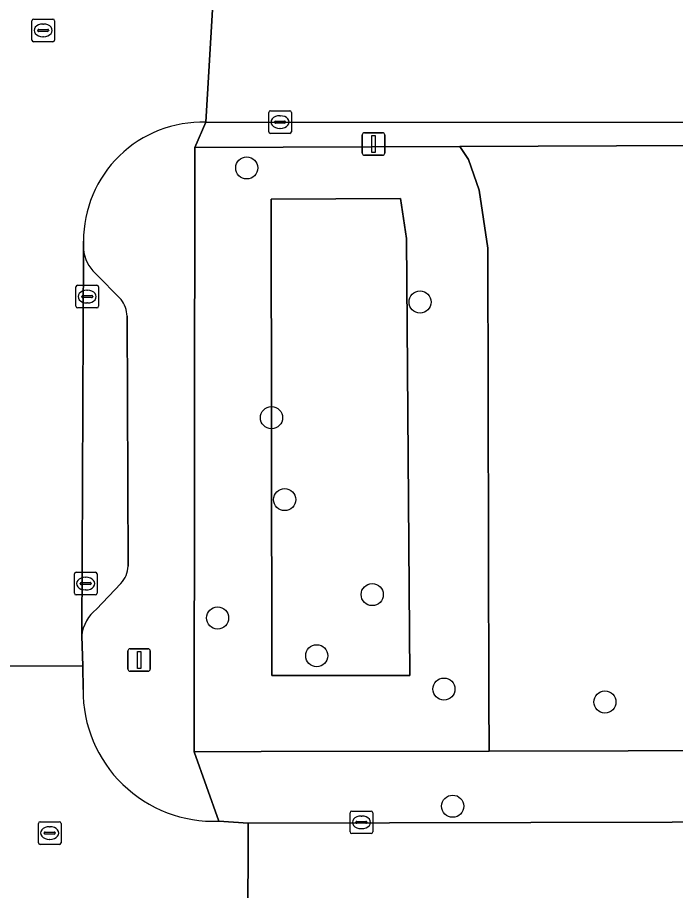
# Model space of a CAD drawing. Extents: x 160732 to 162107, y 387428 to 388479.
# Drawn here: x 161158.48 to 161187.58, y 388054.81 to 388093.39 of the extents above; entities that cross this region are included whole.
import ezdxf

# ---------------------------------------------------------------- set-up
doc = ezdxf.new("R2010")
doc.units = 0
for name, color, linetype in [('IMGEO_Boom', 7, 'Continuous'), ('IMGEO_Groenvoorziening', 7, 'Continuous'), ('IMGEO_Kolk', 7, 'Continuous'), ('IMGEO_Lichtmast', 7, 'Continuous'), ('IMGEO_Parkeervlak_open', 7, 'Continuous'), ('IMGEO_Rijbaan_lokaal_open', 7, 'Continuous'), ('IMGEO_Rioolput', 7, 'Continuous'), ('IMGEO_Voetpad_open', 7, 'Continuous')]:
    doc.layers.add(name, color=color, linetype=linetype)

msp = doc.modelspace()

# ---------------------------------------------------------------- linework, layer by layer
at = {"layer": 'IMGEO_Boom'}
for centre in [(161168.619, 388086.743), (161176.283, 388080.814), (161169.714, 388075.702), (161170.295, 388072.084), (161174.165, 388067.888), (161167.328, 388066.854), (161171.715, 388065.183), (161177.336, 388063.71), (161184.452, 388063.138), (161177.725, 388058.535)]:
    msp.add_circle(centre, 0.489, dxfattribs=at)
at = {"layer": 'IMGEO_Groenvoorziening'}
for points in [[(161166.323, 388087.644), (161166.3, 388060.938), (161169.258, 388060.945), (161179.331, 388060.968), (161179.325, 388063.311), (161179.279, 388083.192), (161178.898, 388085.755), (161178.421, 388087.112), (161178.04, 388087.692)], [(161169.731, 388064.304), (161169.699, 388085.358), (161175.413, 388085.393), (161175.678, 388083.616), (161175.823, 388064.309)], [(161169.731, 388064.304), (161175.823, 388064.309), (161175.678, 388083.616), (161175.413, 388085.393), (161169.699, 388085.358)]]:
    msp.add_lwpolyline(points, close=True, dxfattribs=at)
msp.add_lwpolyline([(161219.601, 388087.862), (161178.04, 388087.692), (161178.421, 388087.112), (161178.898, 388085.755), (161179.279, 388083.192), (161179.325, 388063.311), (161179.331, 388060.968), (161271.486, 388061.181), (161271.445, 388076.346), (161271.433, 388077.094), (161262.619, 388077.275), (161250.601, 388076.514), (161236.809, 388076.514), (161221.156, 388076.273), (161221.081, 388079.522), (161220.991, 388083.621), (161220.673, 388083.624), (161220.656, 388086.86)], dxfattribs=at)
at = {"layer": 'IMGEO_Kolk'}
for p, q in [((161169.592, 388088.34), (161169.592, 388089.192)), ((161169.667, 388089.266), (161170.519, 388089.266)), ((161170.593, 388089.192), (161170.593, 388088.34)), ((161169.851, 388088.76), (161169.851, 388088.772)), ((161170.289, 388088.723), (161169.891, 388088.723)), ((161169.894, 388088.809), (161170.292, 388088.809)), ((161170.08, 388089.046), (161170.105, 388089.046)), ((161170.335, 388088.772), (161170.335, 388088.76)), ((161170.103, 388088.486), (161170.078, 388088.486)), ((161170.519, 388088.266), (161169.667, 388088.266)), ((161161.066, 388080.629), (161161.066, 388081.481)), ((161161.141, 388081.555), (161161.993, 388081.555)), ((161162.067, 388081.481), (161162.067, 388080.629)), ((161161.325, 388081.049), (161161.325, 388081.061)), ((161161.763, 388081.012), (161161.365, 388081.012)), ((161161.368, 388081.098), (161161.766, 388081.098)), ((161161.554, 388081.335), (161161.579, 388081.335)), ((161161.809, 388081.061), (161161.809, 388081.049)), ((161161.577, 388080.775), (161161.552, 388080.775)), ((161161.993, 388080.555), (161161.141, 388080.555)), ((161161, 388067.947), (161161, 388068.799)), ((161161.075, 388068.873), (161161.927, 388068.873)), ((161161.488, 388068.653), (161161.513, 388068.653)), ((161162.001, 388068.799), (161162.001, 388067.947)), ((161161.259, 388068.367), (161161.259, 388068.379)), ((161161.697, 388068.33), (161161.299, 388068.33)), ((161161.302, 388068.416), (161161.7, 388068.416)), ((161161.743, 388068.379), (161161.743, 388068.367)), ((161161.927, 388067.873), (161161.075, 388067.873)), ((161161.511, 388068.093), (161161.486, 388068.093)), ((161173.19, 388057.395), (161173.19, 388058.247)), ((161173.265, 388058.321), (161174.117, 388058.321)), ((161174.191, 388058.247), (161174.191, 388057.395)), ((161173.449, 388057.815), (161173.449, 388057.827)), ((161173.492, 388057.864), (161173.89, 388057.864)), ((161173.678, 388058.101), (161173.703, 388058.101)), ((161173.933, 388057.827), (161173.933, 388057.815)), ((161173.887, 388057.778), (161173.489, 388057.778)), ((161173.701, 388057.541), (161173.676, 388057.541)), ((161174.117, 388057.321), (161173.265, 388057.321))]:
    msp.add_line(p, q, dxfattribs=at)
for points in [[(161169.592, 388088.34), (161169.592, 388089.192)], [(161169.667, 388089.266), (161170.519, 388089.266)], [(161170.593, 388089.192), (161170.593, 388088.34)], [(161170.519, 388088.266), (161169.667, 388088.266)], [(161161.066, 388080.629), (161161.066, 388081.481)], [(161161.141, 388081.555), (161161.993, 388081.555)], [(161162.067, 388081.481), (161162.067, 388080.629)], [(161161.993, 388080.555), (161161.141, 388080.555)], [(161161, 388067.947), (161161, 388068.799)], [(161161.075, 388068.873), (161161.927, 388068.873)], [(161162.001, 388068.799), (161162.001, 388067.947)], [(161161.927, 388067.873), (161161.075, 388067.873)], [(161173.19, 388057.395), (161173.19, 388058.247)], [(161173.265, 388058.321), (161174.117, 388058.321)], [(161174.191, 388058.247), (161174.191, 388057.395)], [(161174.117, 388057.321), (161173.265, 388057.321)]]:
    msp.add_lwpolyline(points, dxfattribs=at)
for centre, radius, start, end in [((161169.669, 388089.19), 0.0765, 91.552, 178.448), ((161169.669, 388089.19), 0.0765, 91.552, 178.448), ((161170.517, 388089.19), 0.0765, 1.552, 88.448), ((161170.517, 388089.19), 0.0765, 1.552, 88.448), ((161169.891, 388088.769), 0.0403, 85.8775, 175.7526), ((161169.888, 388088.759), 0.0366, 178.938, 274.7102), ((161170.292, 388088.766), 0.043, 264.8664, 352.4533), ((161170.296, 388088.771), 0.0386, 1.7309, 96.639), ((161169.669, 388088.342), 0.0765, 181.552, 268.448), ((161169.669, 388088.342), 0.0765, 181.552, 268.448), ((161170.517, 388088.342), 0.0765, 271.552, 358.448), ((161170.517, 388088.342), 0.0765, 271.552, 358.448), ((161161.143, 388081.479), 0.0765, 91.552, 178.448), ((161161.143, 388081.479), 0.0765, 91.552, 178.448), ((161161.991, 388081.479), 0.0765, 1.552, 88.448), ((161161.991, 388081.479), 0.0765, 1.552, 88.448), ((161161.365, 388081.058), 0.0403, 85.8775, 175.7526), ((161161.362, 388081.048), 0.0366, 178.938, 274.7102), ((161161.766, 388081.055), 0.043, 264.8664, 352.4533), ((161161.77, 388081.06), 0.0386, 1.7309, 96.639), ((161161.143, 388080.631), 0.0765, 181.552, 268.448), ((161161.143, 388080.631), 0.0765, 181.552, 268.448), ((161161.991, 388080.631), 0.0765, 271.552, 358.448), ((161161.991, 388080.631), 0.0765, 271.552, 358.448), ((161161.077, 388068.797), 0.0765, 91.552, 178.448), ((161161.077, 388068.797), 0.0765, 91.552, 178.448), ((161161.925, 388068.797), 0.0765, 1.552, 88.448), ((161161.925, 388068.797), 0.0765, 1.552, 88.448), ((161161.299, 388068.376), 0.0403, 85.8775, 175.7526), ((161161.296, 388068.366), 0.0366, 178.938, 274.7102), ((161161.7, 388068.373), 0.043, 264.8664, 352.4533), ((161161.704, 388068.378), 0.0386, 1.7309, 96.639), ((161161.077, 388067.949), 0.0765, 181.552, 268.448), ((161161.077, 388067.949), 0.0765, 181.552, 268.448), ((161161.925, 388067.949), 0.0765, 271.552, 358.448), ((161161.925, 388067.949), 0.0765, 271.552, 358.448), ((161173.267, 388058.245), 0.0765, 91.552, 178.448), ((161173.267, 388058.245), 0.0765, 91.552, 178.448), ((161174.115, 388058.245), 0.0765, 1.552, 88.448), ((161174.115, 388058.245), 0.0765, 1.552, 88.448), ((161173.489, 388057.824), 0.0403, 85.8775, 175.7526), ((161173.486, 388057.814), 0.0366, 178.938, 274.7102), ((161173.89, 388057.821), 0.043, 264.8664, 352.4533), ((161173.894, 388057.826), 0.0386, 1.7309, 96.639), ((161173.267, 388057.397), 0.0765, 181.552, 268.448), ((161173.267, 388057.397), 0.0765, 181.552, 268.448), ((161174.115, 388057.397), 0.0765, 271.552, 358.448), ((161174.115, 388057.397), 0.0765, 271.552, 358.448)]:
    msp.add_arc(centre, radius, start, end, dxfattribs=at)
for centre, major_axis, ratio, start_param, end_param in [((161170.079, 388088.766), (-0.387, 0.002), 0.722429, 4.712389, 7.853982), ((161170.104, 388088.766), (-0.39, 0.002), 0.717154, 1.570796, 4.712389), ((161161.553, 388081.055), (-0.387, 0.002), 0.722429, 4.712389, 7.853982), ((161161.578, 388081.055), (-0.39, 0.002), 0.717154, 1.570796, 4.712389), ((161161.487, 388068.373), (-0.387, 0.002), 0.722429, 4.712389, 7.853982), ((161161.512, 388068.373), (-0.39, 0.002), 0.717154, 1.570796, 4.712389), ((161173.677, 388057.821), (-0.387, 0.002), 0.722429, 4.712389, 7.853982), ((161173.702, 388057.821), (-0.39, 0.002), 0.717154, 1.570796, 4.712389)]:
    msp.add_ellipse(centre, major_axis=major_axis, ratio=ratio, start_param=start_param, end_param=end_param, dxfattribs=at)
at = {"layer": 'IMGEO_Lichtmast'}
for p, q in [((161173.828, 388088.299), (161174.618, 388088.299)), ((161174.618, 388088.299), (161173.828, 388088.299)), ((161173.728, 388087.399), (161173.728, 388088.199)), ((161173.728, 388088.199), (161173.728, 388087.399)), ((161174.718, 388088.199), (161174.718, 388087.399)), ((161174.718, 388087.399), (161174.718, 388088.199)), ((161174.618, 388087.299), (161173.828, 388087.299)), ((161173.828, 388087.299), (161174.618, 388087.299)), ((161163.367, 388064.595), (161163.367, 388065.395)), ((161163.367, 388065.395), (161163.367, 388064.595)), ((161163.467, 388065.495), (161164.257, 388065.495)), ((161164.257, 388065.495), (161163.467, 388065.495)), ((161164.357, 388065.395), (161164.357, 388064.595)), ((161164.357, 388064.595), (161164.357, 388065.395)), ((161164.257, 388064.495), (161163.467, 388064.495)), ((161163.467, 388064.495), (161164.257, 388064.495))]:
    msp.add_line(p, q, dxfattribs=at)
for points in [[(161174.148, 388088.174), (161174.298, 388088.174), (161174.298, 388087.424), (161174.148, 388087.424), (161174.148, 388088.174)], [(161163.787, 388065.37), (161163.937, 388065.37), (161163.937, 388064.62), (161163.787, 388064.62), (161163.787, 388065.37)]]:
    msp.add_lwpolyline(points, dxfattribs=at)
for centre, start, end in [((161173.828, 388088.199), 90, 180), ((161173.828, 388088.199), 90, 180), ((161174.618, 388088.199), 0, 90), ((161174.618, 388088.199), 360, 90), ((161173.828, 388087.399), 180, 270), ((161173.828, 388087.399), 180, 270), ((161174.618, 388087.399), 270, 0), ((161174.618, 388087.399), 270, 0), ((161163.467, 388065.395), 90, 180), ((161163.467, 388065.395), 90, 180), ((161164.257, 388065.395), 0, 90), ((161164.257, 388065.395), 360, 90), ((161163.467, 388064.595), 180, 270), ((161163.467, 388064.595), 180, 270), ((161164.257, 388064.595), 270, 0), ((161164.257, 388064.595), 270, 0)]:
    msp.add_arc(centre, 0.1, start, end, dxfattribs=at)
at = {"layer": 'IMGEO_Parkeervlak_open'}
for points in [[(161161.397, 388083.144), (161161.322, 388066.069)], [(161163.063, 388080.921), (161161.93, 388082.082)], [(161163.371, 388069.138), (161163.327, 388080.19)], [(161161.974, 388067.243), (161163.057, 388068.38)]]:
    msp.add_lwpolyline(points, dxfattribs=at)
for centre, radius, start, end in [((161163.06, 388083.314), 1.672, 185.8367, 227.4659), ((161162.185, 388080.191), 1.142, 359.9557, 39.7586), ((161162.223, 388069.17), 1.148, 316.5692, 358.4274), ((161163.062, 388065.871), 1.751, 128.4071, 173.5002)]:
    msp.add_arc(centre, radius, start, end, dxfattribs=at)
at = {"layer": 'IMGEO_Rijbaan_lokaal_open'}
for points in [[(161161.311, 388098.979), (161161.317, 388099.948), (161161.231, 388124.147), (161156.115, 388124.167), (161156.36, 388064.733), (161161.375, 388064.725), (161161.322, 388066.069), (161161.397, 388083.144), (161161.399, 388083.5)], [(161166.812, 388088.76), (161167.102, 388093.748)], [(161161.384, 388063.693), (161161.375, 388064.725), (161156.36, 388064.733), (161156.389, 388063.526)], [(161168.683, 388057.787), (161167.388, 388057.873)], [(161167.47, 388052.856), (161168.664, 388052.88), (161168.683, 388057.787)]]:
    msp.add_lwpolyline(points, dxfattribs=at)
for points in [[(161246.71, 388093.94), (161167.689, 388093.754), (161167.577, 388093.743), (161167.102, 388093.748), (161166.812, 388088.76), (161188.566, 388088.744), (161220.677, 388088.898), (161246.674, 388088.93)], [(161262.413, 388053.043), (161262.397, 388058.009), (161168.683, 388057.787), (161168.664, 388052.88), (161170.608, 388052.85)]]:
    msp.add_lwpolyline(points, close=True, dxfattribs=at)
for centre, radius, start, end in [((161166.658, 388083.504), 5.259, 88.319, 180.0384), ((161167.154, 388063.638), 5.77, 179.4568, 272.3263)]:
    msp.add_arc(centre, radius, start, end, dxfattribs=at)
at = {"layer": 'IMGEO_Rioolput'}
for p, q in [((161159.195, 388093.319), (161160.047, 388093.319)), ((161159.12, 388092.393), (161159.12, 388093.245)), ((161159.608, 388093.099), (161159.633, 388093.099)), ((161160.121, 388093.245), (161160.121, 388092.393)), ((161159.379, 388092.813), (161159.379, 388092.825)), ((161159.817, 388092.776), (161159.419, 388092.776)), ((161159.422, 388092.862), (161159.82, 388092.862)), ((161159.631, 388092.539), (161159.606, 388092.539)), ((161159.863, 388092.825), (161159.863, 388092.813)), ((161160.047, 388092.319), (161159.195, 388092.319)), ((161159.484, 388057.848), (161160.336, 388057.848)), ((161159.409, 388056.922), (161159.409, 388057.774)), ((161159.897, 388057.628), (161159.922, 388057.628)), ((161160.41, 388057.774), (161160.41, 388056.922)), ((161159.668, 388057.342), (161159.668, 388057.354)), ((161160.106, 388057.305), (161159.708, 388057.305)), ((161159.711, 388057.391), (161160.109, 388057.391)), ((161159.92, 388057.068), (161159.895, 388057.068)), ((161160.152, 388057.354), (161160.152, 388057.342)), ((161160.336, 388056.848), (161159.484, 388056.848))]:
    msp.add_line(p, q, dxfattribs=at)
for points in [[(161159.195, 388093.319), (161160.047, 388093.319)], [(161159.12, 388092.393), (161159.12, 388093.245)], [(161160.121, 388093.245), (161160.121, 388092.393)], [(161160.047, 388092.319), (161159.195, 388092.319)], [(161159.484, 388057.848), (161160.336, 388057.848)], [(161159.409, 388056.922), (161159.409, 388057.774)], [(161160.41, 388057.774), (161160.41, 388056.922)], [(161160.336, 388056.848), (161159.484, 388056.848)]]:
    msp.add_lwpolyline(points, dxfattribs=at)
for centre, radius, start, end in [((161159.197, 388093.243), 0.0765, 91.552, 178.448), ((161159.197, 388093.243), 0.0765, 91.552, 178.448), ((161160.045, 388093.243), 0.0765, 1.552, 88.448), ((161160.045, 388093.243), 0.0765, 1.552, 88.448), ((161159.419, 388092.822), 0.0403, 85.8775, 175.7526), ((161159.416, 388092.812), 0.0366, 178.938, 274.7102), ((161159.82, 388092.819), 0.043, 264.8664, 352.4533), ((161159.824, 388092.824), 0.0386, 1.7309, 96.639), ((161159.197, 388092.395), 0.0765, 181.552, 268.448), ((161159.197, 388092.395), 0.0765, 181.552, 268.448), ((161160.045, 388092.395), 0.0765, 271.552, 358.448), ((161160.045, 388092.395), 0.0765, 271.552, 358.448), ((161159.486, 388057.772), 0.0765, 91.552, 178.448), ((161159.486, 388057.772), 0.0765, 91.552, 178.448), ((161160.334, 388057.772), 0.0765, 1.552, 88.448), ((161160.334, 388057.772), 0.0765, 1.552, 88.448), ((161159.708, 388057.351), 0.0403, 85.8775, 175.7526), ((161159.705, 388057.341), 0.0366, 178.938, 274.7102), ((161160.109, 388057.348), 0.043, 264.8664, 352.4533), ((161160.113, 388057.353), 0.0386, 1.7309, 96.639), ((161159.486, 388056.924), 0.0765, 181.552, 268.448), ((161159.486, 388056.924), 0.0765, 181.552, 268.448), ((161160.334, 388056.924), 0.0765, 271.552, 358.448), ((161160.334, 388056.924), 0.0765, 271.552, 358.448)]:
    msp.add_arc(centre, radius, start, end, dxfattribs=at)
for centre, major_axis, ratio, start_param, end_param in [((161159.607, 388092.819), (-0.387, 0.002), 0.722429, 4.712389, 7.853982), ((161159.632, 388092.819), (-0.39, 0.002), 0.717154, 1.570796, 4.712389), ((161159.896, 388057.348), (-0.387, 0.002), 0.722429, 4.712389, 7.853982), ((161159.921, 388057.348), (-0.39, 0.002), 0.717154, 1.570796, 4.712389)]:
    msp.add_ellipse(centre, major_axis=major_axis, ratio=ratio, start_param=start_param, end_param=end_param, dxfattribs=at)
at = {"layer": 'IMGEO_Voetpad_open'}
for points in [[(161220.677, 388088.898), (161188.566, 388088.744), (161166.812, 388088.76), (161166.323, 388087.644), (161178.04, 388087.692), (161219.601, 388087.862)], [(161166.323, 388087.644), (161166.812, 388088.76)], [(161167.388, 388057.873), (161166.3, 388060.938), (161166.323, 388087.644)], [(161161.399, 388083.5), (161161.397, 388083.144)], [(161161.93, 388082.082), (161163.063, 388080.921)], [(161163.327, 388080.19), (161163.371, 388069.138)], [(161292.97, 388061.231), (161272.746, 388061.184), (161272.662, 388076.357), (161272.668, 388077.177), (161272.673, 388077.898), (161272.651, 388078.833), (161271.436, 388078.731), (161271.434, 388077.845), (161271.433, 388077.094), (161271.445, 388076.346), (161271.486, 388061.181), (161179.331, 388060.968), (161169.258, 388060.945), (161166.3, 388060.938), (161167.388, 388057.873), (161168.683, 388057.787), (161262.397, 388058.009), (161265.907, 388058.035), (161294.168, 388058.061), (161294.429, 388061.763)], [(161163.057, 388068.38), (161161.974, 388067.243)], [(161161.322, 388066.069), (161161.375, 388064.725), (161161.384, 388063.693)]]:
    msp.add_lwpolyline(points, dxfattribs=at)
for centre, radius, start, end in [((161166.658, 388083.504), 5.259, 88.319, 180.0384), ((161163.06, 388083.314), 1.672, 185.8367, 227.4659), ((161162.185, 388080.191), 1.142, 359.9557, 39.7586), ((161162.223, 388069.17), 1.148, 316.5692, 358.4274), ((161163.062, 388065.871), 1.751, 128.4071, 173.5002), ((161167.154, 388063.638), 5.77, 179.4568, 272.3263)]:
    msp.add_arc(centre, radius, start, end, dxfattribs=at)

doc.saveas('drawing.dxf')
